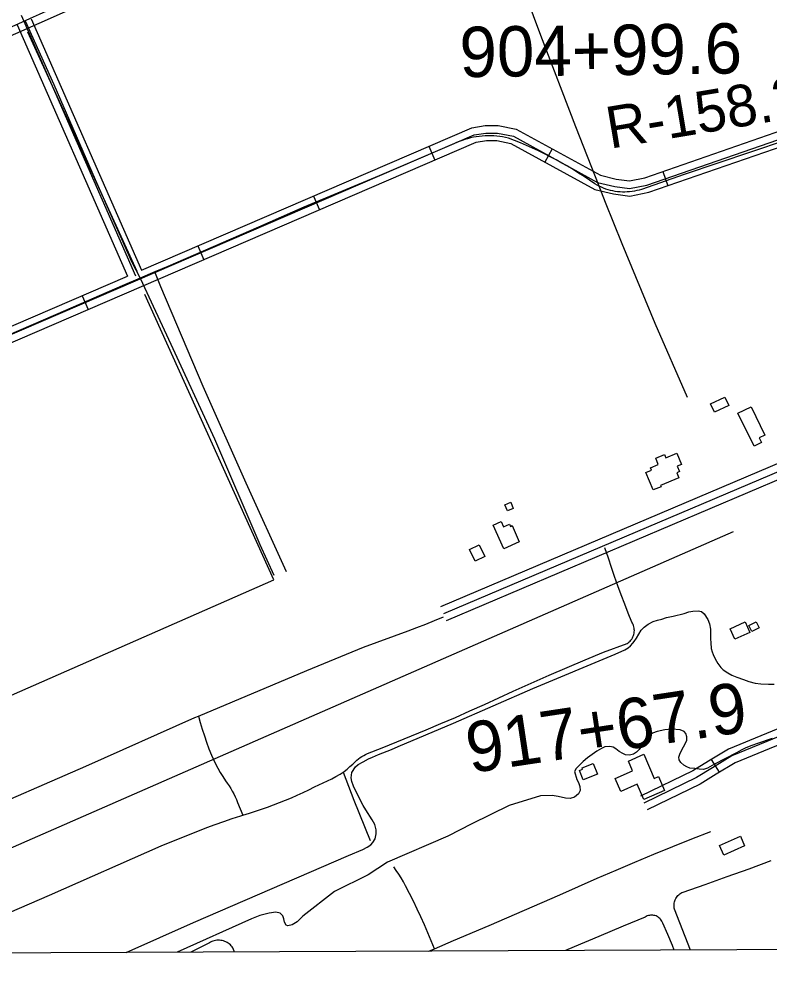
# Model space of a CAD drawing. Extents: x 3419139 to 3457078, y 540382 to 565875.
# Drawn here: x 3435931 to 3437423, y 545772 to 547684 of the extents above; entities that cross this region are included whole.
import ezdxf

# ---------------------------------------------------------------- set-up
doc = ezdxf.new("R2010")
doc.units = 0
for name, color, linetype in [('V-BLDG-OTLN', 7, 'Continuous'), ('V-DTCH-CNTR', 7, 'Continuous'), ('V-GRID-FRAM', 7, 'Continuous'), ('V-RIVR-RANG-IDEN', 7, 'Continuous'), ('V-ROAD-CNTR', 7, 'Continuous'), ('V-SITE-VEGE', 7, 'Continuous'), ('V-SURV-IDEN', 7, 'Continuous'), ('V-TOPO-SHOR', 7, 'Continuous')]:
    doc.layers.add(name, color=color, linetype=linetype)

msp = doc.modelspace()

# ---------------------------------------------------------------- linework, layer by layer
at = {"layer": 'V-BLDG-OTLN'}
for points in [[(3437305.3, 546918.9), (3437333.4, 546932.1), (3437341.3, 546915.5), (3437313.2, 546902.2)], [(3437385.5, 546913.3), (3437413.2, 546856.9), (3437401.8, 546851.3), (3437406.2, 546842.4), (3437391.5, 546835.1), (3437359.4, 546900.5)], [(3437191.4, 546747.7), (3437176.8, 546782.8), (3437187.6, 546787.3), (3437185.8, 546791.6), (3437201.3, 546798.1), (3437196.1, 546810.7), (3437213.7, 546818.1), (3437216.4, 546811.6), (3437238.1, 546820.6), (3437247.2, 546798.6), (3437238.9, 546795.2), (3437243.5, 546784.2), (3437238.1, 546781.9), (3437242.2, 546772.1), (3437205.7, 546756.9), (3437206.9, 546754.1)], [(3436908.1, 546723.2), (3436913.2, 546710.9), (3436901.4, 546706), (3436896.3, 546718.2)], [(3436925.1, 546644.6), (3436894.6, 546630.9), (3436873.5, 546677.9), (3436888.9, 546684.9), (3436893.6, 546674.4), (3436905.3, 546679.6), (3436907.3, 546675.3), (3436910.7, 546676.8)], [(3436845.1, 546638.8), (3436856.4, 546615.3), (3436837.2, 546606.1), (3436825.9, 546629.6)], [(3437373.9, 546485.3), (3437383.4, 546464.6), (3437353.5, 546450.9), (3437344, 546471.6)], [(3437396, 546485.4), (3437401.7, 546473.8), (3437387.2, 546466.7), (3437381.5, 546478.4)], [(3437172.7, 546222.3), (3437193.4, 546174.5), (3437201.4, 546178), (3437213.5, 546150.2), (3437172.7, 546132.5), (3437159.6, 546162.6), (3437127.1, 546148.5), (3437115.9, 546174.3), (3437150.3, 546189.2), (3437141.8, 546208.9)], [(3437080.7, 546183), (3437052.2, 546171.6), (3437044.8, 546190.1), (3437051, 546192.5), (3437049.9, 546195.2), (3437072.2, 546204.1)], [(3437323.2, 546040.8), (3437364.4, 546059.4), (3437372.8, 546040.5), (3437331.7, 546022)]]:
    msp.add_lwpolyline(points, close=True, dxfattribs=at)
at = {"layer": 'V-DTCH-CNTR'}
for points in [[(3437259, 546931.5), (3437195.2, 547078.4), (3437129.4, 547236.8), (3437096.1, 547319.4), (3437083.6, 547351.6), (3437037.3, 547469.4), (3436967.6, 547651.3), (3436891.2, 547857.7), (3436826.8, 548044.6)], [(3436632.4, 547985), (3436433.8, 547899.5), (3436186.1, 547790.7), (3435971, 547692.7), (3435953.2, 547684.8), (3435943.3, 547680.4), (3435876.4, 547650.6), (3435650.7, 547551), (3435459.8, 547467.3), (3435211.7, 547358.9), (3435095.4, 547307.8), (3435022, 547275.5), (3434746, 547151.6), (3434496.1, 547041.7), (3434228.4, 546925.3), (3434022.5, 546831.5), (3433999.2, 546821.2), (3433816.4, 546741), (3433645.5, 546667.9), (3433419.8, 546567.7), (3433244.9, 546489.3), (3432961.8, 546366.1), (3432775.4, 546280.8)], [(3435943.3, 547680.4), (3436000.1, 547554.1), (3436082.1, 547365), (3436154.9, 547200.9), (3436171.5, 547168.6), (3436232.7, 547037.7), (3436319.6, 546849.2), (3436409.8, 546639.1), (3436437.1, 546578.1)], [(3436816.9, 547444.4), (3436811.4, 547442.5), (3436805.9, 547440.5), (3436800.5, 547438.2), (3436795.2, 547435.7), (3436720.9, 547403.8), (3436646.4, 547372.2), (3436571.9, 547340.8), (3436497.1, 547309.7), (3436407.1, 547270.3), (3436316.9, 547231.1), (3436226.6, 547192.1), (3436201.2, 547181.3), (3436171.5, 547168.6), (3436136.2, 547153.4), (3436023.1, 547104.3), (3435910, 547055.5)], [(3437453.7, 547442.3), (3437386.6, 547419.9), (3437319.6, 547397.3), (3437252.6, 547374.6), (3437167.7, 547345.3), (3437163.1, 547344), (3437158.5, 547342.8), (3437153.8, 547341.8), (3437149.1, 547341), (3437144.3, 547340.5), (3437139.6, 547340.1), (3437134.8, 547339.9), (3437130, 547340), (3437125.2, 547340.2), (3437120.4, 547340.6), (3437115.7, 547341.3), (3437111, 547342.1), (3437106.3, 547343.2), (3437101.7, 547344.5), (3437097.2, 547345.9), (3437092.7, 547347.5), (3437088.2, 547349.4), (3437083.9, 547351.4), (3437083.6, 547351.6), (3437079.7, 547353.6), (3437075.5, 547356), (3437064.8, 547363.4), (3437054, 547370.6), (3437043, 547377.6), (3437031.9, 547384.5), (3437020.7, 547391.2), (3437009.5, 547397.7), (3436998.1, 547404), (3436986.6, 547410.1), (3436975, 547416), (3436963.3, 547421.7), (3436951.5, 547427.3), (3436939.6, 547432.6), (3436927.6, 547437.7), (3436915.6, 547442.7), (3436903.4, 547447.4), (3436897.7, 547448.7), (3436892, 547449.8), (3436886.2, 547450.6), (3436880.4, 547451.2), (3436874.6, 547451.7), (3436868.7, 547451.9), (3436862.9, 547451.9), (3436857.1, 547451.7), (3436851.2, 547451.3), (3436845.4, 547450.7), (3436839.6, 547449.8), (3436833.9, 547448.8), (3436828.2, 547447.5), (3436822.5, 547446.1), (3436816.9, 547444.4)], [(3436462.4, 546584.9), (3436382.5, 546761.1), (3436297, 546953.4), (3436213.1, 547151.8), (3436201.2, 547181.3)], [(3437114.5, 546575.4), (3437108.3, 546593.7), (3437102.3, 546612.1), (3437095.2, 546632.4)], [(3436798.1, 546295.7), (3436826.9, 546308.4), (3436855.7, 546321.3), (3436884.4, 546334.3), (3436912.9, 546347.6), (3436948.6, 546363.5), (3436984.4, 546379.3), (3437020.3, 546394.8), (3437056.2, 546410.1), (3437092.3, 546425.2), (3437139.3, 546442.5), (3437141.4, 546444), (3437143.4, 546445.6), (3437145.2, 546447.4), (3437146.9, 546449.3), (3437148.4, 546451.4), (3437149.7, 546453.5), (3437150.9, 546455.8), (3437151.9, 546458.2), (3437152.6, 546460.6), (3437153.2, 546463.1), (3437153.6, 546465.6), (3437153.7, 546468.2), (3437153.6, 546470.7), (3437153.4, 546473.3), (3437152.9, 546475.8), (3437152.2, 546478.2), (3437151.3, 546480.6), (3437150.3, 546482.9), (3437149, 546485.2), (3437141.6, 546503), (3437134.5, 546521), (3437127.6, 546539), (3437120.9, 546557.2), (3437114.5, 546575.4)], [(3435227, 545824.2), (3435405.5, 545900.2), (3435641.5, 546006.5), (3435674.3, 546024.4), (3435726.1, 546051.5), (3435832, 546097.7), (3436063.5, 546199), (3436280.3, 546295.4), (3436287.6, 546298.4), (3436502.6, 546388.7), (3436615.8, 546435.5), (3436704.1, 546467.8), (3436721.7, 546474.4), (3436739.3, 546481.3), (3436756.8, 546488.3), (3436774.2, 546495.5)], [(3436287.6, 546298.4), (3436291.3, 546285.2), (3436295.2, 546272.1), (3436299.4, 546259.1), (3436303.8, 546246.2), (3436308.5, 546233.3), (3436313.4, 546220.6), (3436317.5, 546211.8), (3436321.7, 546203.2), (3436326.2, 546194.6), (3436331, 546186.2), (3436336, 546178), (3436341.2, 546169.8), (3436344.9, 546164.8), (3436348.4, 546159.7), (3436351.7, 546154.4), (3436354.8, 546149), (3436357.8, 546143.5), (3436360.5, 546137.9), (3436363.1, 546132.2), (3436365.4, 546126.5), (3436375.7, 546101.2)], [(3436612.4, 546218.1), (3436616, 546220.2), (3436619.6, 546222), (3436623.4, 546223.6), (3436652.7, 546235.1), (3436681.9, 546246.9), (3436711.1, 546258.8), (3436740.2, 546270.9), (3436769.2, 546283.2), (3436798.1, 546295.7)], [(3435777.2, 545849.3), (3435991.3, 545942.1), (3436213.4, 546040.6), (3436304.3, 546076.7), (3436321, 546082.9), (3436337.8, 546088.9), (3436354.7, 546094.6), (3436371.7, 546100), (3436375.7, 546101.2), (3436388.8, 546105.2), (3436400.9, 546109), (3436413, 546113), (3436425, 546117.2), (3436436.9, 546121.6), (3436448.8, 546126.2), (3436460.6, 546131), (3436472.3, 546135.9), (3436483.9, 546141.1), (3436495.5, 546146.4), (3436506.9, 546151.9), (3436518.3, 546157.6), (3436527, 546161.3), (3436535.6, 546165.3), (3436544.1, 546169.4), (3436552.4, 546173.7), (3436560.7, 546178.2), (3436568.9, 546183), (3436574.8, 546186.6), (3436576.9, 546187.9), (3436582.8, 546192.7), (3436588.6, 546197.7), (3436594.2, 546202.8), (3436599.6, 546208.1), (3436602.6, 546210.9), (3436605.7, 546213.5), (3436609, 546215.9), (3436612.4, 546218.1)], [(3436574.8, 546186.6), (3436596.5, 546131.2), (3436629, 546050.6)], [(3436745.4, 545830.9), (3436756.9, 545835.8), (3436794.4, 545851.8), (3436864.9, 545882.1), (3436935.3, 545912.6), (3437005.6, 545943.2), (3437042.8, 545959.8), (3437080, 545976), (3437117.4, 545992.1), (3437154.9, 546007.9), (3437192.4, 546023.5), (3437230.1, 546038.9), (3437267.8, 546054), (3437305.6, 546069)], [(3437265.3, 545833.1), (3437233.6, 545914.1), (3437233, 545916.5), (3437232.7, 545918.9), (3437232.5, 545921.4), (3437232.6, 545923.8), (3437232.9, 545926.3), (3437233.4, 545928.7), (3437234, 545931.1), (3437234.9, 545933.3), (3437236, 545935.5), (3437237.3, 545937.7), (3437238.7, 545939.6), (3437240.3, 545941.5), (3437242.1, 545943.2), (3437244, 545944.8), (3437246, 545946.2), (3437248.1, 545947.4), (3437250.4, 545948.4), (3437294.3, 545963.7), (3437338.2, 545979.2), (3437382.1, 545994.9), (3437425.8, 546010.9)], [(3436756.9, 545835.8), (3436750.3, 545851.7), (3436743.6, 545867.6), (3436736.6, 545883.4), (3436729.4, 545899.1), (3436722.1, 545914.7), (3436714.6, 545930.2), (3436706.8, 545945.6), (3436698.9, 545960.9), (3436694.7, 545968.8), (3436690.2, 545976.5), (3436685.6, 545984), (3436680.7, 545991.5), (3436675.6, 545998.8)], [(3437175.5, 545898.8), (3437131.7, 545880.6), (3437083, 545860.1), (3437034.3, 545839.5), (3437017, 545832)], [(3437208.2, 545890.7), (3437207, 545892.6), (3437205.7, 545894.4), (3437204.2, 545896), (3437202.5, 545897.5), (3437200.7, 545898.8), (3437198.8, 545899.9), (3437196.8, 545900.9), (3437194.7, 545901.6), (3437192.5, 545902.1), (3437190.3, 545902.5), (3437188.1, 545902.6), (3437185.9, 545902.5), (3437183.7, 545902.1), (3437181.5, 545901.6), (3437179.4, 545900.9), (3437177.4, 545899.9), (3437175.5, 545898.8)], [(3437233.1, 545833), (3437229.4, 545842.1), (3437220, 545864.2), (3437210.3, 545886.3), (3437208.2, 545890.7)], [(3436359.1, 545829.2), (3436358.5, 545831), (3436356.1, 545837.4), (3436354.6, 545839.5), (3436352.8, 545841.6), (3436351, 545843.4), (3436348.9, 545845.2), (3436346.8, 545846.7), (3436344.6, 545848.1), (3436342.2, 545849.4), (3436339.8, 545850.4), (3436337.2, 545851.2), (3436334.7, 545851.9), (3436332.1, 545852.3), (3436329.4, 545852.6), (3436326.8, 545852.7), (3436324.1, 545852.5), (3436321.5, 545852.2), (3436318.9, 545851.6), (3436316.4, 545850.8), (3436313.9, 545849.9), (3436311.5, 545848.8), (3436309.2, 545847.5), (3436307, 545846), (3436272.6, 545828.8)]]:
    msp.add_lwpolyline(points, dxfattribs=at)
at = {"layer": 'V-GRID-FRAM'}
msp.add_lwpolyline([(3423200.9, 563955.1), (3454837.9, 564093.1), (3454925.2, 545910.2), (3423272.3, 545772.1), (3423200.9, 563955.1)], dxfattribs=at)
at = {"layer": 'V-ROAD-CNTR'}
for p, q in [((3436745.4, 547430.9), (3436757.3, 547403.4)), ((3436990.4, 547425.9), (3436976, 547399.5)), ((3437210.5, 547380.9), (3437220.4, 547352.6)), ((3436515.9, 547331.9), (3436527.8, 547304.4)), ((3436286.3, 547233), (3436298.2, 547205.4)), ((3436056.7, 547134), (3436068.6, 547106.4)), ((3437322.8, 546186.5), (3437307.3, 546212.1))]:
    msp.add_line(p, q, dxfattribs=at)
for points in [[(3435935.3, 547691.9), (3436162.8, 547173.5)], [(3435955.1, 547684.2), (3436174.3, 547184.7)], [(3435927.6, 547672.1), (3436146.7, 547172.8)], [(3433055.1, 545818), (3433265.4, 545910.7), (3434479.3, 546437.6), (3436835.4, 547453.4), (3436858.9, 547457.3), (3436881.7, 547457.3), (3436913.4, 547450.9), (3437080.7, 547359.3), (3437115.2, 547351), (3437144.3, 547347.2), (3437178.6, 547354), (3437543.9, 547480.5), (3437564.1, 547483.2), (3437611.8, 547482.4)], [(3436174.3, 547184.7), (3436831.1, 547467.9), (3436857.6, 547472.3), (3436883.2, 547472.3), (3436918.6, 547465.2), (3437086.2, 547373.4), (3437117.9, 547365.8), (3437143.8, 547362.4), (3437174.7, 547368.5), (3437540.4, 547495.2), (3437563.3, 547498.2), (3437612, 547497.4)], [(3435335.4, 546790.3), (3436839.7, 547438.9), (3436860.1, 547442.3), (3436880.2, 547442.3), (3436908.2, 547436.7), (3437075.3, 547345.2), (3437112.5, 547336.3), (3437144.8, 547332), (3437182.5, 547339.5), (3437547.4, 547465.9), (3437565, 547468.2), (3437611.5, 547467.4)], [(3435323.9, 546818), (3436146.7, 547172.8)], [(3437703.7, 546915.2), (3437665.6, 546896.4), (3436768.4, 546515.3)], [(3437710.3, 546901.7), (3437671.8, 546882.7), (3436774.3, 546501.5)], [(3437717, 546888.3), (3437678.1, 546869.1), (3436780.1, 546487.6)], [(3437776.4, 546486.4), (3437748.4, 546482.8), (3437725.7, 546469.5), (3437680.4, 546413), (3437667.8, 546390.1), (3437651.8, 546377), (3437616.2, 546355.5), (3437491.6, 546294.5), (3437340.7, 546232.4), (3437300.9, 546208.3), (3437270.2, 546189.4), (3437166, 546138.8)], [(3437778.3, 546471.5), (3437753.3, 546468.3), (3437735.7, 546458), (3437692.9, 546404.6), (3437679.5, 546380.3), (3437660.4, 546364.7), (3437623.4, 546342.3), (3437497.8, 546280.8), (3437347.5, 546219), (3437308.8, 546195.5), (3437277.4, 546176.2), (3437172.5, 546125.3)], [(3437780.2, 546456.6), (3437758.2, 546453.8), (3437745.7, 546446.5), (3437705.4, 546396.2), (3437691.2, 546370.5), (3437669.1, 546352.4), (3437630.6, 546329.1), (3437503.9, 546267.1), (3437354.3, 546205.5), (3437316.6, 546182.7), (3437284.6, 546163), (3437179.1, 546111.8)]]:
    msp.add_lwpolyline(points, dxfattribs=at)
at = {"layer": 'V-SITE-VEGE'}
for p, q in [((3437262.2, 546505.2), (3437270.1, 546507.1)), ((3437270.1, 546507.1), (3437280.8, 546507.6)), ((3437280.8, 546507.6), (3437287.2, 546506.3)), ((3437191, 546486), (3437199.6, 546489)), ((3437199.6, 546489), (3437208.2, 546491.1)), ((3437208.2, 546491.1), (3437217.7, 546493.9)), ((3437217.7, 546493.9), (3437230.7, 546497.1)), ((3437230.7, 546497.1), (3437252.6, 546502)), ((3437252.6, 546502), (3437262.2, 546505.2)), ((3437287.2, 546506.3), (3437292.5, 546501.5)), ((3437292.5, 546501.5), (3437299.6, 546490.4)), ((3437299.6, 546490.4), (3437302.8, 546481.7)), ((3437157.8, 546453.4), (3437167, 546468.9)), ((3437167, 546468.9), (3437173, 546475.2)), ((3437173, 546475.2), (3437180.9, 546480.8)), ((3437180.9, 546480.8), (3437191, 546486)), ((3437302.8, 546481.7), (3437304.8, 546471)), ((3437304.8, 546471), (3437304.9, 546451.6)), ((3437153.4, 546446.5), (3437157.8, 546453.4)), ((3437304.9, 546451.6), (3437305.5, 546443.7)), ((3437115.7, 546421.4), (3437134.6, 546430)), ((3437134.6, 546430), (3437141.6, 546434.2)), ((3437141.6, 546434.2), (3437146, 546437.8)), ((3437146, 546437.8), (3437151, 546443.1)), ((3437151, 546443.1), (3437153.4, 546446.5)), ((3437305.5, 546443.7), (3437306.6, 546432.8)), ((3437306.6, 546432.8), (3437308.1, 546426.3)), ((3436951.7, 546353.3), (3437115.7, 546421.4)), ((3437308.1, 546426.3), (3437310.3, 546420.6)), ((3437310.3, 546420.6), (3437314, 546412.3)), ((3437314, 546412.3), (3437319.9, 546402.7)), ((3437319.9, 546402.7), (3437325.5, 546394.9)), ((3437325.5, 546394.9), (3437330.5, 546390.1)), ((3437330.5, 546390.1), (3437339.4, 546383.9)), ((3437339.4, 546383.9), (3437347.7, 546379.7)), ((3437347.7, 546379.7), (3437357.6, 546375.7)), ((3437357.6, 546375.7), (3437370.7, 546371.1)), ((3437370.7, 546371.1), (3437381.4, 546367.1)), ((3437381.4, 546367.1), (3437393.5, 546363.9)), ((3437393.5, 546363.9), (3437404.9, 546362.6)), ((3437404.9, 546362.6), (3437420, 546361.6)), ((3437420, 546361.6), (3437431.8, 546361.4)), ((3436794.5, 546283.9), (3436951.7, 546353.3)), ((3436684.6, 546237.9), (3436794.5, 546283.9)), ((3437182, 546258), (3437173.6, 546248.1)), ((3437189.9, 546264.2), (3437182, 546258)), ((3437199, 546267.6), (3437189.9, 546264.2)), ((3437214.4, 546270.6), (3437199, 546267.6)), ((3437228, 546272), (3437214.4, 546270.6)), ((3437244.9, 546270.7), (3437228, 546272)), ((3437252.4, 546267.7), (3437244.9, 546270.7)), ((3437256.1, 546263.6), (3437252.4, 546267.7)), ((3437257.7, 546257.3), (3437256.1, 546263.6)), ((3437168.7, 546240), (3437163.3, 546231.9)), ((3437173.6, 546248.1), (3437168.7, 546240)), ((3437251.4, 546236.8), (3437255.5, 546244.4)), ((3437255.5, 546244.4), (3437257.7, 546250.6)), ((3437257.7, 546250.6), (3437257.7, 546257.3)), ((3437387.2, 546239.7), (3437375.2, 546234.9)), ((3437398.2, 546243.9), (3437387.2, 546239.7)), ((3437427.7, 546253.5), (3437398.2, 546243.9)), ((3436633.3, 546216.6), (3436645.2, 546221.6)), ((3436645.2, 546221.6), (3436671.4, 546231.9)), ((3436671.4, 546231.9), (3436684.6, 546237.9)), ((3437070, 546222.2), (3437060.5, 546215.2)), ((3437078.9, 546228.4), (3437070, 546222.2)), ((3437088.2, 546233.9), (3437078.9, 546228.4)), ((3437095, 546237), (3437088.2, 546233.9)), ((3437104.8, 546238), (3437095, 546237)), ((3437111.5, 546236.5), (3437104.8, 546238)), ((3437116.6, 546232.9), (3437111.5, 546236.5)), ((3437123.3, 546228.1), (3437116.6, 546232.9)), ((3437130.5, 546223.7), (3437123.3, 546228.1)), ((3437136.4, 546221), (3437130.5, 546223.7)), ((3437144, 546220.3), (3437136.4, 546221)), ((3437152.1, 546222.3), (3437144, 546220.3)), ((3437158, 546226.3), (3437152.1, 546222.3)), ((3437163.3, 546231.9), (3437158, 546226.3)), ((3437242, 546216.7), (3437243.9, 546222.8)), ((3437243.9, 546222.8), (3437246.8, 546228.8)), ((3437246.8, 546228.8), (3437251.4, 546236.8)), ((3437356.4, 546224.9), (3437312.7, 546202.4)), ((3437366.1, 546230.4), (3437356.4, 546224.9)), ((3437375.2, 546234.9), (3437366.1, 546230.4)), ((3436599.4, 546197.3), (3436604.6, 546202.1)), ((3436604.6, 546202.1), (3436614.7, 546207.6)), ((3436614.7, 546207.6), (3436625.3, 546213.1)), ((3436625.3, 546213.1), (3436633.3, 546216.6)), ((3437046.2, 546202.3), (3437037.8, 546194.3)), ((3437051.9, 546208), (3437046.2, 546202.3)), ((3437060.5, 546215.2), (3437051.9, 546208)), ((3437242.7, 546211.3), (3437242, 546216.7)), ((3437246.2, 546206.1), (3437242.7, 546211.3)), ((3437252.3, 546200.9), (3437246.2, 546206.1)), ((3437257.8, 546197.3), (3437252.3, 546200.9)), ((3437312.7, 546202.4), (3437299.3, 546194.7)), ((3436591.3, 546175.7), (3436592.6, 546185.9)), ((3436592.6, 546185.9), (3436599.4, 546197.3)), ((3437037.8, 546194.3), (3437035.1, 546188.4)), ((3437035.1, 546188.4), (3437039.1, 546172)), ((3437264.2, 546194.9), (3437257.8, 546197.3)), ((3437273.6, 546193.8), (3437264.2, 546194.9)), ((3437282.4, 546192.5), (3437273.6, 546193.8)), ((3437291.4, 546192.3), (3437282.4, 546192.5)), ((3437299.3, 546194.7), (3437291.4, 546192.3)), ((3436592.6, 546168.3), (3436591.3, 546175.7)), ((3436595.4, 546158.7), (3436592.6, 546168.3)), ((3437039.1, 546172), (3437042.8, 546166.3)), ((3437042.8, 546166.3), (3437045.7, 546158.4)), ((3436603.4, 546142.3), (3436595.4, 546158.7)), ((3437042.8, 546143.7), (3437034.8, 546137.2)), ((3437045.8, 546150.5), (3437042.8, 546143.7)), ((3437045.7, 546158.4), (3437045.8, 546150.5)), ((3436614.7, 546120.6), (3436603.4, 546142.3)), ((3436967, 546139.8), (3436905.2, 546120.5)), ((3436990.5, 546140.3), (3436967, 546139.8)), ((3437002.1, 546138.2), (3436990.5, 546140.3)), ((3437016.6, 546135), (3437002.1, 546138.2)), ((3437026, 546134.5), (3437016.6, 546135)), ((3437034.8, 546137.2), (3437026, 546134.5)), ((3436619.9, 546111.8), (3436614.7, 546120.6)), ((3436632.9, 546092.1), (3436619.9, 546111.8)), ((3436905.2, 546120.5), (3436830.6, 546084.2)), ((3436637.9, 546082.8), (3436632.9, 546092.1)), ((3436640.5, 546072), (3436637.9, 546082.8)), ((3436640.6, 546064.3), (3436640.5, 546072)), ((3436830.6, 546084.2), (3436782.8, 546059.5)), ((3436634.4, 546046.9), (3436638.8, 546054.2)), ((3436638.8, 546054.2), (3436640.6, 546064.3)), ((3436782.8, 546059.5), (3436663.2, 546008.1)), ((3436585.7, 546020.9), (3436613.9, 546032.9)), ((3436613.9, 546032.9), (3436622.8, 546037.9)), ((3436622.8, 546037.9), (3436630, 546042.6)), ((3436630, 546042.6), (3436634.4, 546046.9)), ((3436277.9, 545887.7), (3436585.7, 546020.9)), ((3436663.2, 546008.1), (3436624.9, 545982.5)), ((3436624.9, 545982.5), (3436557.9, 545949.4)), ((3436557.9, 545949.4), (3436495, 545900.7)), ((3436392.9, 545895.1), (3436245.6, 545828.7)), ((3436409.8, 545901.6), (3436392.9, 545895.1)), ((3436427.8, 545906.4), (3436409.8, 545901.6)), ((3436441, 545908.4), (3436427.8, 545906.4)), ((3436450, 545906.7), (3436441, 545908.4)), ((3436455.3, 545901), (3436450, 545906.7)), ((3436457.3, 545895), (3436455.3, 545901)), ((3436458.8, 545888.6), (3436457.3, 545895)), ((3436495, 545900.7), (3436483.7, 545889.5)), ((3436143.7, 545828.2), (3436277.9, 545887.7)), ((3436461.7, 545882.7), (3436458.8, 545888.6)), ((3436465, 545881.2), (3436461.7, 545882.7)), ((3436474.1, 545883.2), (3436465, 545881.2)), ((3436483.7, 545889.5), (3436474.1, 545883.2)), ((3436245.6, 545828.7), (3436143.7, 545828.2))]:
    msp.add_line(p, q, dxfattribs=at)
at = {"layer": 'V-TOPO-SHOR'}
for p, q in [((3436165.7, 547182.2), (3435948.5, 547657.6)), ((3435702.5, 545943.4), (3437350.9, 546665))]:
    msp.add_line(p, q, dxfattribs=at)
for points in [[(3432597.9, 546183.4), (3434108.4, 546850.6), (3436017.5, 547696.3), (3437313.2, 548278.1)], [(3435322.5, 546771.4), (3435555.2, 546250.1), (3435624.5, 546211.9), (3436437.2, 546568.9), (3436181.2, 547136.2)]]:
    msp.add_lwpolyline(points, dxfattribs=at)

# ---------------------------------------------------------------- texts
at = {"layer": 'V-RIVR-RANG-IDEN'}
msp.add_text('R-158.2', height=83, rotation=9.5559, dxfattribs=at).set_placement((3437105.3, 547426))
at = {"layer": 'V-SURV-IDEN'}
for s, rotation, p in [('904+99.6', 0.7934, (3436806.9, 547568.2)), ('917+67.9', 8.5888, (3436827.5, 546184.6))]:
    msp.add_text(s, height=100, rotation=rotation, dxfattribs=at).set_placement(p)

doc.saveas('drawing.dxf')
